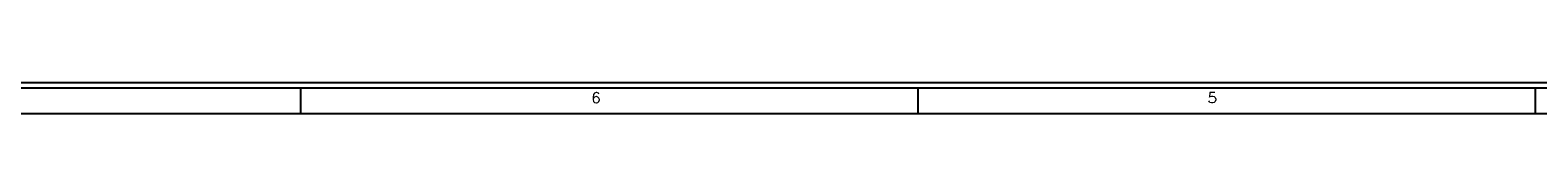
# Model space of a CAD drawing. Header units: inches. Extents: x 3 to 289, y 4 to 291.
# Tile 496 of 634: x 123.547 to 138.202, y 213.39 to 213.69. Entities that reach past the tile are written whole.
import ezdxf
from ezdxf.enums import TextEntityAlignment as Align

# ---------------------------------------------------------------- set-up
doc = ezdxf.new("R2010")
doc.units = ezdxf.units.IN
doc.header["$LTSCALE"] = 0.5
doc.header["$MEASUREMENT"] = 0
doc.layers.add('PLOTVIEW1', color=7, linetype='Continuous')
doc.styles.add('VERO5-RomanD', font='romand__.ttf')

msp = doc.modelspace()

# ---------------------------------------------------------------- linework, layer by layer
at = {"layer": 'PLOTVIEW1', "color": 97, "linetype": 'Continuous'}
for p, q in [((115.175, 213.69), (161.175, 213.69)), ((115.175, 213.64), (161.175, 213.64)), ((126.175, 213.64), (126.175, 213.39)), ((132.175, 213.64), (132.175, 213.39)), ((138.175, 213.64), (138.175, 213.39)), ((115.175, 213.39), (161.175, 213.39))]:
    msp.add_line(p, q, dxfattribs=at)

# ---------------------------------------------------------------- texts
at = {"layer": 'PLOTVIEW1', "color": 56, "linetype": 'Continuous', "style": 'VERO5-RomanD', "width": 0.999731}
for s, p, p2 in [('6', (129, 213.492), (129.094, 213.492)), ('5', (134.991, 213.492), (135.085, 213.492))]:
    msp.add_text(s, height=0.1, dxfattribs=at).set_placement(p, p2, align=Align.FIT)

doc.saveas('drawing.dxf')
